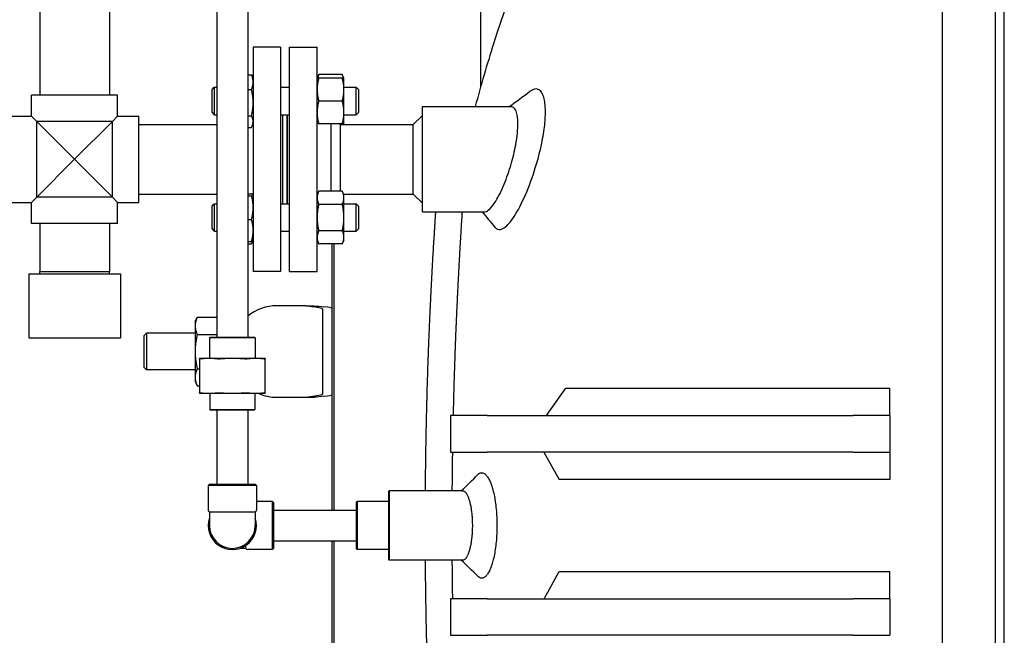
# Model space of a CAD drawing. Header units: inches. Extents: x 5 to 1128, y -85 to 748.
# Tile 340 of 656: x 429 to 456, y 579 to 596. Entities that reach past the tile are written whole.
import ezdxf

# ---------------------------------------------------------------- set-up
doc = ezdxf.new("R2010")
doc.units = ezdxf.units.IN
doc.header["$LTSCALE"] = 32
doc.header["$MEASUREMENT"] = 0
doc.layers.add('Dimension (ANSI)', color=7, linetype='Continuous', lineweight=25)
doc.layers.add('Visible (ANSI)', color=7, linetype='Continuous', lineweight=30)
doc.styles.add('Note Text (ANSI)', font='tahoma.ttf')
doc.dimstyles.new('SB Fraction-16 (ANSI)', dxfattribs={"dimscale": 32, "dimtxt": 0.125, "dimasz": 0.098425, "dimexe": 0.125, "dimexo": 0.0625, "dimgap": 0.031496, "dimtad": 0, "dimtih": 1, "dimtoh": 1, "dimdec": 4, "dimrnd": 1e-08, "dimzin": 0, "dimdsep": 46, "dimlunit": 5, "dimtxsty": 'Note Text (ANSI)', "dimcen": 0.09, "dimdle": 0.393701, "dimclrd": 256, "dimclre": 256, "dimclrt": 256, "dimadec": 0, "dimazin": 3, "dimtfac": 0.96, "dimtofl": 0, "dimtmove": 0, "dimatfit": 3, "dimfxl": 1, "dimfrac": 2, "dimtolj": 1, "dimtzin": 12, "dimlwd": -1, "dimlwe": -1, "dimarcsym": 0})

# ---------------------------------------------------------------- blocks, each defined once
blk = doc.blocks.new('*D19')
at = {"layer": 'Defpoints', "color": 0, "transparency": 16777216}
for p in [(455.781, 700.44), (292.001, 552.44), (455.781, 552.44)]:
    blk.add_point(p, dxfattribs=at)
at = {"layer": 'Dimension (ANSI)', "transparency": 16777216}
for p, q in [((453.781, 700.44), (288.001, 700.44)), ((292.001, 697.29), (292.001, 636.039)), ((292.001, 555.589), (292.001, 629.841)), ((453.781, 552.44), (288.001, 552.44))]:
    blk.add_line(p, q, dxfattribs=at)
for points in [[(291.476, 697.29), (292.526, 697.29), (292.001, 700.44)], [(291.476, 555.589), (292.526, 555.589), (292.001, 552.44)]]:
    blk.add_solid(points, dxfattribs=at)
at = {"layer": 'Dimension (ANSI)', "transparency": 16777216, "insert": (287.899, 635.031), "char_height": 4, "attachment_point": 1, "style": 'Note Text (ANSI)'}
blk.add_mtext('\\A1;148', dxfattribs=at)

msp = doc.modelspace()

# ---------------------------------------------------------------- linework, layer by layer
at = {"layer": 'Visible (ANSI)'}
for p, q in [((455.78063, 552.43978), (455.78063, 700.43978)), ((455.53261, 606.68978), (455.53261, 556.68978)), ((455.53261, 606.68978), (455.53261, 556.68978)), ((454.09548, 556.93978), (454.09548, 606.43978)), ((454.09548, 581.68978), (454.09548, 606.43978)), ((434.27666, 601.75428), (434.27666, 586.83478)), ((435.11666, 601.75428), (435.11666, 586.83478)), ((441.48542, 593.697), (441.48542, 598.03957)), ((429.43866, 596.56478), (429.43866, 593.43978)), ((431.33866, 596.56478), (431.33866, 593.43978)), ((435.26616, 594.74978), (435.26616, 588.62978)), ((436.01616, 594.74978), (435.26616, 594.74978)), ((436.01616, 594.74978), (436.01616, 588.62978)), ((436.26116, 588.62978), (436.26116, 594.74978)), ((436.26116, 594.74978), (437.01116, 594.74978)), ((437.01116, 588.62978), (437.01116, 594.74978)), ((435.11666, 594.00044), (435.22107, 594.00044)), ((435.26616, 593.90577), (435.23413, 593.97446)), ((437.01116, 593.90577), (437.05624, 594.00246)), ((437.70007, 594.00246), (437.05624, 594.00246)), ((437.70007, 593.90577), (437.05624, 593.90577)), ((437.74516, 593.90577), (437.70007, 594.00246)), ((437.74516, 593.59327), (437.74516, 593.90577)), ((434.14116, 593.59327), (434.20366, 593.65577)), ((434.14116, 592.96827), (434.14116, 593.59327)), ((434.20366, 593.65577), (434.20366, 592.90577)), ((434.20366, 593.65577), (434.27666, 593.65577)), ((435.11666, 593.59389), (435.22107, 593.59389)), ((436.01616, 593.65577), (436.26116, 593.65577)), ((437.74516, 593.65577), (438.07866, 593.65577)), ((437.74516, 592.96827), (437.74516, 593.59327)), ((438.07866, 592.90577), (438.07866, 593.65577)), ((438.14116, 593.59327), (438.07866, 593.65577)), ((438.14116, 593.59327), (438.14116, 592.96827)), ((431.56416, 593.43978), (429.21316, 593.43978)), ((429.21316, 592.86528), (429.21316, 593.43978)), ((431.56416, 592.86528), (431.56416, 593.43978)), ((437.70007, 593.28077), (437.05624, 593.28077)), ((434.14116, 592.96827), (434.20366, 592.90577)), ((437.74516, 592.65577), (437.74516, 592.96827)), ((438.14116, 592.96827), (438.07866, 592.90577)), ((439.88866, 590.25228), (439.88866, 593.12728)), ((439.88866, 593.12728), (442.30895, 593.12728)), ((428.63866, 592.86528), (429.21316, 592.86528)), ((429.21316, 592.86528), (429.35666, 592.72178)), ((431.42066, 592.72178), (429.35666, 592.72178)), ((429.35666, 592.72178), (430.38866, 591.68978)), ((429.35666, 590.65778), (429.35666, 592.72178)), ((430.38866, 591.68978), (431.42066, 592.72178)), ((431.42066, 592.72178), (431.56416, 592.86528)), ((431.42066, 590.65778), (431.42066, 592.72178)), ((431.56416, 592.86528), (432.13866, 592.86528)), ((432.13866, 590.51428), (432.13866, 592.86528)), ((434.20366, 592.90577), (434.27666, 592.90577)), ((435.11666, 592.87422), (435.22107, 592.87422)), ((436.01616, 592.90577), (436.26116, 592.90577)), ((436.07616, 590.47379), (436.07616, 592.90577)), ((436.19616, 590.47379), (436.19616, 592.90577)), ((436.20116, 590.47379), (436.20116, 592.90577)), ((437.74516, 592.90577), (438.07866, 592.90577)), ((439.63866, 592.63978), (439.88866, 592.88978)), ((432.13866, 592.63978), (434.27666, 592.63978)), ((435.11666, 592.5611), (435.22107, 592.5611)), ((435.26616, 592.65577), (435.23413, 592.58708)), ((437.70007, 592.65577), (437.05624, 592.65577)), ((437.39116, 590.82048), (437.39116, 592.65577)), ((437.64116, 592.63978), (437.62517, 592.65577)), ((437.64116, 592.63978), (439.63866, 592.63978)), ((437.64116, 592.63978), (437.64116, 591.68978)), ((437.74516, 592.65577), (437.7377, 592.63978)), ((439.63866, 591.68978), (439.63866, 592.63978)), ((430.38866, 591.68978), (429.35666, 590.65778)), ((431.42066, 590.65778), (430.38866, 591.68978)), ((437.64116, 591.68978), (437.64116, 590.82048)), ((439.63866, 590.73978), (439.63866, 591.68978)), ((437.01116, 590.72379), (437.05624, 590.82048)), ((437.70007, 590.82048), (437.05624, 590.82048)), ((437.74516, 590.72379), (437.70007, 590.82048)), ((429.35666, 590.65778), (429.21316, 590.51428)), ((431.42066, 590.65778), (429.35666, 590.65778)), ((431.56416, 590.51428), (431.42066, 590.65778)), ((432.13866, 590.73978), (434.27666, 590.73978)), ((435.11666, 590.74901), (435.22107, 590.74901)), ((435.11666, 590.69507), (435.22107, 590.69507)), ((435.26616, 590.72379), (435.26534, 590.72554)), ((437.7377, 590.73978), (439.63866, 590.73978)), ((437.74516, 590.64006), (437.74516, 590.72379)), ((437.74516, 590.09879), (437.74516, 590.64006)), ((439.63866, 590.73978), (439.88866, 590.48978)), ((428.63866, 590.51428), (429.21316, 590.51428)), ((429.21316, 589.93978), (429.21316, 590.51428)), ((431.56416, 589.93978), (431.56416, 590.51428)), ((431.56416, 590.51428), (432.13866, 590.51428)), ((434.14116, 590.41129), (434.20366, 590.47379)), ((434.14116, 589.78629), (434.14116, 590.41129)), ((434.20366, 590.47379), (434.20366, 589.72379)), ((434.20366, 590.47379), (434.27666, 590.47379)), ((436.01616, 590.47379), (436.26116, 590.47379)), ((437.70007, 590.45963), (437.05624, 590.45963)), ((437.74516, 590.47379), (438.07866, 590.47379)), ((438.07866, 589.72379), (438.07866, 590.47379)), ((438.14116, 590.41129), (438.07866, 590.47379)), ((438.14116, 590.41129), (438.14116, 589.78629)), ((435.11666, 590.04485), (435.22107, 590.04485)), ((437.74516, 589.55752), (437.74516, 590.09879)), ((439.88866, 590.25228), (441.57893, 590.25228)), ((431.56416, 589.93978), (429.21316, 589.93978)), ((429.43866, 589.93978), (429.43866, 588.62728)), ((431.33866, 589.93978), (431.33866, 588.62728)), ((434.14116, 589.78629), (434.20366, 589.72379)), ((438.14116, 589.78629), (438.07866, 589.72379)), ((434.20366, 589.72379), (434.27666, 589.72379)), ((435.26616, 589.47379), (435.26534, 589.47204)), ((436.01616, 589.72379), (436.26116, 589.72379)), ((437.01116, 589.47379), (437.05624, 589.3771)), ((437.70007, 589.73795), (437.05624, 589.73795)), ((437.74516, 589.47379), (437.70007, 589.3771)), ((437.74516, 589.72379), (438.07866, 589.72379)), ((437.74516, 589.47379), (437.74516, 589.55752)), ((435.11666, 589.44857), (435.22107, 589.44857)), ((435.11666, 589.37912), (435.22107, 589.37912)), ((435.26534, 589.47204), (435.23413, 589.4051)), ((437.70007, 589.3771), (437.05624, 589.3771)), ((437.41371, 589.37707), (437.41371, 582.10978)), ((437.47621, 582.10978), (437.47621, 589.37707)), ((429.13866, 588.56478), (431.63866, 588.56478)), ((429.13866, 588.56478), (429.13866, 586.81478)), ((429.43866, 588.62728), (431.33866, 588.62728)), ((429.44029, 588.56478), (429.43866, 588.62728)), ((431.33702, 588.56478), (431.33866, 588.62728)), ((431.63866, 588.56478), (431.63866, 586.81478)), ((436.01616, 588.62978), (435.26616, 588.62978)), ((436.26116, 588.62978), (437.01116, 588.62978)), ((436.16371, 587.68978), (435.91371, 587.68978)), ((436.70065, 587.68978), (436.16371, 587.68978)), ((436.70065, 587.68978), (436.92697, 587.68978)), ((437.16371, 587.25277), (437.16371, 587.59273)), ((433.67971, 587.25228), (433.73832, 587.37797)), ((433.73832, 587.37797), (434.27666, 587.37797)), ((433.67971, 587.25228), (433.67971, 587.14343)), ((433.67971, 587.14343), (433.67971, 586.43978)), ((437.16371, 585.62679), (437.16371, 587.25277)), ((429.13866, 586.81478), (431.63866, 586.81478)), ((432.28871, 586.87728), (432.35121, 586.93978)), ((432.28871, 586.00228), (432.28871, 586.87728)), ((432.35121, 586.93978), (432.35121, 585.93978)), ((433.67971, 586.93978), (432.35121, 586.93978)), ((433.73832, 586.90888), (434.27666, 586.90888)), ((434.09249, 586.83478), (434.07166, 586.81395)), ((435.32166, 586.81395), (434.07166, 586.81395)), ((434.07166, 586.81395), (434.07166, 586.25128)), ((434.09249, 586.83478), (435.30082, 586.83478)), ((435.30082, 586.83478), (435.32166, 586.81395)), ((435.32166, 586.81395), (435.32166, 586.25128)), ((433.67971, 586.43978), (433.67971, 585.73613)), ((434.06026, 586.25128), (433.79666, 586.25128)), ((434.69666, 586.25128), (434.06026, 586.25128)), ((435.33305, 586.25128), (434.69666, 586.25128)), ((435.59666, 586.25128), (435.33305, 586.25128)), ((432.28871, 586.00228), (432.35121, 585.93978)), ((433.79666, 586.2364), (433.79666, 585.31366)), ((435.59666, 585.31366), (435.59666, 586.2364)), ((433.67971, 585.93978), (432.35121, 585.93978)), ((433.67971, 585.73613), (433.67971, 585.62728)), ((433.73832, 585.97068), (433.79666, 585.97068)), ((433.67971, 585.62728), (433.73832, 585.50159)), ((433.73832, 585.50159), (433.79666, 585.50159)), ((437.16371, 585.28683), (437.16371, 585.62679)), ((433.79666, 585.29878), (434.06026, 585.29878)), ((434.06026, 585.29878), (434.69666, 585.29878)), ((434.07791, 585.29878), (434.07791, 584.85561)), ((434.69666, 585.29878), (435.33305, 585.29878)), ((435.31541, 585.29878), (435.31541, 584.85561)), ((435.33305, 585.29878), (435.59666, 585.29878)), ((435.91371, 585.18978), (436.16371, 585.18978)), ((436.16371, 585.18978), (436.70065, 585.18978)), ((436.70065, 585.18978), (436.92697, 585.18978)), ((443.27997, 584.68978), (443.80671, 585.43689)), ((443.80671, 585.43689), (452.65563, 585.43689)), ((452.65563, 584.68978), (452.65563, 585.43689)), ((434.07791, 584.85561), (435.31541, 584.85561)), ((434.09874, 584.83478), (434.07791, 584.85561)), ((435.29457, 584.83478), (434.09874, 584.83478)), ((434.27666, 584.83478), (434.27666, 582.81478)), ((435.11666, 584.83478), (435.11666, 582.81478)), ((435.29457, 584.83478), (435.31541, 584.85561)), ((441.65563, 584.68978), (440.65563, 584.68978)), ((440.65563, 584.68978), (440.65563, 583.68978)), ((441.65563, 584.68978), (451.65563, 584.68978)), ((452.65563, 584.68978), (451.65563, 584.68978)), ((452.65563, 584.68978), (452.65563, 583.68978)), ((440.65563, 583.68978), (441.65563, 583.68978)), ((451.65563, 583.68978), (441.65563, 583.68978)), ((443.20581, 583.68978), (443.62207, 582.94267)), ((451.65563, 583.68978), (452.65563, 583.68978)), ((452.65563, 583.68978), (452.65563, 582.94267)), ((434.07166, 582.81478), (434.04041, 582.78353)), ((435.35291, 582.78353), (434.04041, 582.78353)), ((434.04041, 582.78353), (434.04041, 582.10928)), ((434.07166, 582.81478), (435.32166, 582.81478)), ((435.32166, 582.81478), (435.35291, 582.78353)), ((435.35291, 582.78353), (435.35291, 582.10928)), ((452.65563, 582.94267), (443.62207, 582.94267)), ((438.96625, 582.62415), (438.98187, 582.63978)), ((438.96625, 580.7554), (438.96625, 582.62415)), ((438.98187, 582.63978), (438.98187, 580.73978)), ((440.98367, 582.63978), (438.98187, 582.63978)), ((435.79041, 582.34603), (435.35291, 582.34603)), ((435.79041, 581.03353), (435.79041, 582.34603)), ((435.82166, 582.31478), (435.79041, 582.34603)), ((435.82166, 582.31478), (435.82166, 581.06478)), ((438.09166, 582.33165), (438.10728, 582.34728)), ((438.09166, 581.0479), (438.09166, 582.33165)), ((438.10728, 582.34728), (438.10728, 581.03228)), ((438.96625, 582.34728), (438.10728, 582.34728)), ((435.32166, 582.05515), (434.07166, 582.05515)), ((434.07166, 582.05515), (434.07166, 581.68978)), ((435.32166, 582.05515), (435.32166, 581.68978)), ((435.82166, 582.10978), (438.09166, 582.10978)), ((454.09548, 556.93978), (454.09548, 581.68978)), ((435.06203, 581.06478), (435.06203, 581.13955)), ((435.82166, 581.26978), (438.09166, 581.26978)), ((437.41371, 581.26979), (437.41371, 574.00246)), ((437.47621, 574.00246), (437.47621, 581.26979)), ((435.06203, 581.06478), (434.89676, 581.06478)), ((435.79041, 581.03353), (435.11616, 581.03353)), ((435.82166, 581.06478), (435.79041, 581.03353)), ((438.09166, 581.0479), (438.10728, 581.03228)), ((438.96625, 581.03228), (438.10728, 581.03228)), ((438.96625, 580.7554), (438.98187, 580.73978)), ((440.98367, 580.73978), (438.98187, 580.73978)), ((443.21631, 579.68978), (443.62667, 580.42853)), ((443.62667, 580.42853), (452.65563, 580.42853)), ((452.65563, 579.68978), (452.65563, 580.42853)), ((441.65563, 579.68978), (440.65563, 579.68978)), ((440.65563, 579.68978), (440.65563, 578.68978)), ((441.65563, 579.68978), (451.65563, 579.68978)), ((452.65563, 579.68978), (451.65563, 579.68978)), ((452.65563, 579.68978), (452.65563, 578.68978)), ((440.65563, 578.68978), (441.65563, 578.68978)), ((451.65563, 578.68978), (441.65563, 578.68978)), ((451.65563, 578.68978), (452.65563, 578.68978))]:
    msp.add_line(p, q, dxfattribs=at)
for centre, radius, start, end in [((435.91371, 586.43978), 1.25, 90, 129.616348), ((435.91371, 586.43978), 1.25, 245.895205, 270), ((434.10291, 582.10928), 0.0625, 180, 240), ((435.29041, 582.10928), 0.0625, 300, 0), ((434.69666, 581.68978), 0.65625, 162.24721, 17.75279), ((434.69666, 581.68978), 0.625, 180, 0), ((435.11616, 581.09603), 0.0625, 210, 270)]:
    msp.add_arc(centre, radius, start, end, dxfattribs=at)
for centre, major_axis, start_param, end_param in [((445.81371, 587.86968), (-9.65, 0), 0.40039701, 0.46748636), ((435.41371, 587.61858), (2, 0), 0, 0.46748636), ((445.81371, 585.00988), (9.65, 0), 2.67410629, 2.74119564), ((435.41371, 585.26098), (-2, 0), 2.67410629, 3.14159265)]:
    msp.add_ellipse(centre, major_axis=major_axis, ratio=0.04782887, start_param=start_param, end_param=end_param, dxfattribs=at)
for points, knots in [([(452.65563, 606.43978), (451.93669, 606.43978), (451.21814, 606.32408), (449.76062, 605.85436), (449.02458, 605.48323), (447.45631, 604.40221), (446.63918, 603.63507), (445.05191, 601.71988), (444.2921, 600.54352), (442.93348, 597.89524), (442.33482, 596.42322), (441.65082, 594.28206), (441.48417, 593.71067), (441.32946, 593.12728)], [0, 0, 0, 0, 0.15976447, 0.15976447, 0.33190344, 0.33190344, 0.54283806, 0.54283806, 0.77254656, 0.77254656, 1.00225505, 1.00225505, 1.08314503, 1.08314503, 1.08314503, 1.08314503]), ([(442.11821, 589.81491), (442.12243, 589.81776), (442.12668, 589.82074), (442.21141, 589.88241), (442.29982, 589.98588), (442.49436, 590.28429), (442.60015, 590.48669), (442.79887, 590.94321), (442.8911, 591.19178), (443.04096, 591.67524), (443.10073, 591.90392), (443.18286, 592.30211), (443.21008, 592.47112), (443.23521, 592.70524), (443.24096, 592.77808), (443.24665, 592.89777), (443.24775, 592.9461), (443.24736, 593.04037), (443.24577, 593.08606), (443.23846, 593.19237), (443.23121, 593.24993), (443.20968, 593.36033), (443.19464, 593.4111), (443.1433, 593.53005), (443.10001, 593.57862), (442.98972, 593.62321), (442.92086, 593.60964), (442.83646, 593.55515), (442.82663, 593.54827), (442.81672, 593.54082)], [1.63382662, 1.63382662, 1.63382662, 1.63382662, 1.73859934, 1.73859934, 3.71097151, 3.71097151, 5.9153076, 5.9153076, 8.00957838, 8.00957838, 9.79833069, 9.79833069, 11.18993025, 11.18993025, 11.85443497, 11.85443497, 12.33455403, 12.33455403, 12.83254285, 12.83254285, 13.55994996, 13.55994996, 14.38822325, 14.38822325, 15.88151243, 15.88151243, 17.6065612, 17.6065612, 17.83182515, 17.83182515, 17.83182515, 17.83182515]), ([(441.71661, 590.32242), (441.7722, 590.37339), (441.83187, 590.4508), (441.96922, 590.67456), (442.04686, 590.83164), (442.18984, 591.17994), (442.25482, 591.36629), (442.36166, 591.73518), (442.40437, 591.91359), (442.45649, 592.19902), (442.47206, 592.3079), (442.4876, 592.46775), (442.49139, 592.52278), (442.49494, 592.61718), (442.49534, 592.65738), (442.49367, 592.73809), (442.49131, 592.77797), (442.48138, 592.87448), (442.47155, 592.92616), (442.44253, 593.02058), (442.4221, 593.05951), (442.37196, 593.11364), (442.34208, 593.12728), (442.30895, 593.12728)], [1.47609955, 1.47609955, 1.47609955, 1.47609955, 2.80490364, 2.80490364, 4.45755015, 4.45755015, 6.00262592, 6.00262592, 7.39462393, 7.39462393, 8.30162282, 8.30162282, 8.80847079, 8.80847079, 9.21576289, 9.21576289, 9.66996922, 9.66996922, 10.40069422, 10.40069422, 11.26543512, 11.26543512, 12.1743643, 12.1743643, 12.1743643, 12.1743643]), ([(441.57893, 590.25228), (441.61441, 590.25228), (441.65408, 590.27034), (441.70336, 590.31059), (441.70995, 590.31632), (441.71661, 590.32242)], [24.05680152, 24.05680152, 24.05680152, 24.05680152, 25.09746695, 25.09746695, 25.25650991, 25.25650991, 25.25650991, 25.25650991]), ([(440.24486, 590.25228), (440.24466, 590.24924), (440.24445, 590.24621), (440.24425, 590.24316), (440.24163, 590.20418), (440.23899, 590.16457), (440.23633, 590.12437), (440.23308, 590.0752), (440.22978, 590.025), (440.22646, 589.97386), (440.22601, 589.96699), (440.22557, 589.96011), (440.22512, 589.95321), (440.22231, 589.90987), (440.21948, 589.86587), (440.21663, 589.82127), (440.21618, 589.81407), (440.21572, 589.80687), (440.21526, 589.79964), (440.21284, 589.7616), (440.21041, 589.72314), (440.20797, 589.68428), (440.20313, 589.6071), (440.19825, 589.52809), (440.19335, 589.44747), (440.19287, 589.43967), (440.1924, 589.43185), (440.19192, 589.42402), (440.18792, 589.35798), (440.1839, 589.29088), (440.17988, 589.22282), (440.17952, 589.21659), (440.17915, 589.21035), (440.17878, 589.2041), (440.17867, 589.20225), (440.17856, 589.20039), (440.17845, 589.19854), (440.17362, 589.11632), (440.16877, 589.03262), (440.16393, 588.94754), (440.16019, 588.88162), (440.15644, 588.81488), (440.15271, 588.74737), (440.15224, 588.73889), (440.15177, 588.73039), (440.15131, 588.72189), (440.15068, 588.71061), (440.15006, 588.6993), (440.14944, 588.68798), (440.14599, 588.62502), (440.14255, 588.56139), (440.13913, 588.49713), (440.13867, 588.48855), (440.13822, 588.47996), (440.13776, 588.47135), (440.13199, 588.36272), (440.12627, 588.2523), (440.12062, 588.14028), (440.11783, 588.08504), (440.11506, 588.02939), (440.1123, 587.97336), (440.11188, 587.96474), (440.11146, 587.95611), (440.11103, 587.94747), (440.10704, 587.86595), (440.1031, 587.78363), (440.09919, 587.7006), (440.09879, 587.692), (440.09839, 587.68339), (440.09798, 587.67477), (440.09628, 587.63849), (440.0946, 587.60207), (440.09292, 587.56553), (440.08641, 587.42393), (440.08005, 587.28013), (440.07386, 587.13453), (440.0735, 587.1262), (440.07315, 587.11786), (440.07279, 587.10952), (440.07079, 587.06226), (440.06881, 587.01481), (440.06685, 586.9672), (440.06513, 586.92557), (440.06343, 586.8838), (440.06175, 586.84188), (440.06142, 586.8338), (440.0611, 586.82572), (440.06077, 586.81763), (440.05458, 586.66306), (440.0486, 586.5066), (440.04286, 586.34861), (440.04167, 586.3159), (440.04049, 586.28312), (440.03932, 586.25027), (440.03906, 586.24275), (440.03879, 586.23523), (440.03852, 586.22771), (440.03839, 586.22399), (440.03826, 586.22028), (440.03813, 586.21656), (440.03503, 586.12892), (440.03201, 586.0408), (440.02907, 585.95224), (440.02883, 585.94506), (440.02859, 585.93788), (440.02835, 585.9307), (440.02815, 585.9245), (440.02794, 585.91829), (440.02774, 585.91209), (440.02556, 585.84598), (440.02343, 585.77964), (440.02134, 585.7131), (440.0175, 585.59054), (440.0138, 585.46712), (440.01027, 585.34304), (440.01009, 585.33664), (440.00991, 585.33025), (440.00973, 585.32386), (440.00728, 585.2375), (440.00491, 585.15083), (440.00263, 585.06392), (440.00235, 585.05343), (440.00208, 585.04295), (440.00181, 585.03246), (440.00165, 585.02653), (440.0015, 585.02059), (440.00134, 585.01466), (439.99611, 584.81242), (439.9913, 584.60829), (439.98696, 584.40307), (439.98695, 584.40243), (439.98694, 584.40179), (439.98692, 584.40115), (439.98682, 584.39621), (439.98671, 584.39127), (439.98661, 584.38633), (439.98448, 584.28487), (439.98246, 584.18309), (439.98057, 584.08104), (439.98048, 584.07665), (439.9804, 584.07225), (439.98032, 584.06786), (439.97826, 583.95646), (439.97634, 583.84474), (439.97455, 583.73274), (439.97297, 583.63325), (439.9715, 583.53355), (439.97015, 583.43366), (439.9701, 583.43041), (439.97006, 583.42716), (439.97002, 583.42391), (439.96859, 583.3185), (439.9673, 583.21288), (439.96613, 583.10711), (439.9661, 583.10444), (439.96607, 583.10177), (439.96604, 583.0991), (439.96589, 583.08455), (439.96573, 583.06999), (439.96557, 583.05543), (439.9641, 582.91714), (439.96286, 582.77855), (439.96183, 582.63978)], [0.793729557, 0.793729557, 0.793729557, 0.793729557, 0.793998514, 0.793998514, 0.793998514, 0.797444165, 0.797444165, 0.797444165, 0.801657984, 0.801657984, 0.801657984, 0.802223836, 0.802223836, 0.802223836, 0.805777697, 0.805777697, 0.805777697, 0.806350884, 0.806350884, 0.806350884, 0.809369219, 0.809369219, 0.809369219, 0.815365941, 0.815365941, 0.815365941, 0.81594612, 0.81594612, 0.81594612, 0.820838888, 0.820838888, 0.820838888, 0.821286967, 0.821286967, 0.821286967, 0.821419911, 0.821419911, 0.821419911, 0.8273107, 0.8273107, 0.8273107, 0.831874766, 0.831874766, 0.831874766, 0.832448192, 0.832448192, 0.832448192, 0.833208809, 0.833208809, 0.833208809, 0.83743787, 0.83743787, 0.83743787, 0.838002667, 0.838002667, 0.838002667, 0.845134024, 0.845134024, 0.845134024, 0.848650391, 0.848650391, 0.848650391, 0.849191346, 0.849191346, 0.849191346, 0.854296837, 0.854296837, 0.854296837, 0.854825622, 0.854825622, 0.854825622, 0.857052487, 0.857052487, 0.857052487, 0.865679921, 0.865679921, 0.865679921, 0.866173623, 0.866173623, 0.866173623, 0.868970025, 0.868970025, 0.868970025, 0.871414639, 0.871414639, 0.871414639, 0.871885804, 0.871885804, 0.871885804, 0.88088877, 0.88088877, 0.88088877, 0.882752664, 0.882752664, 0.882752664, 0.88317916, 0.88317916, 0.88317916, 0.883389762, 0.883389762, 0.883389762, 0.888354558, 0.888354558, 0.888354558, 0.888757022, 0.888757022, 0.888757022, 0.889104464, 0.889104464, 0.889104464, 0.892805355, 0.892805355, 0.892805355, 0.899621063, 0.899621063, 0.899621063, 0.899972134, 0.899972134, 0.899972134, 0.90471307, 0.90471307, 0.90471307, 0.905284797, 0.905284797, 0.905284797, 0.905608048, 0.905608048, 0.905608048, 0.916624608, 0.916624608, 0.916624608, 0.91665893, 0.91665893, 0.91665893, 0.91692393, 0.91692393, 0.91692393, 0.922368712, 0.922368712, 0.922368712, 0.922603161, 0.922603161, 0.922603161, 0.92854523, 0.92854523, 0.92854523, 0.933823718, 0.933823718, 0.933823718, 0.933995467, 0.933995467, 0.933995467, 0.939565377, 0.939565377, 0.939565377, 0.939705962, 0.939705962, 0.939705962, 0.940472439, 0.940472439, 0.940472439, 0.947751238, 0.947751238, 0.947751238, 0.947751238]), ([(440.97057, 590.25228), (440.9701, 590.24511), (440.96963, 590.23792), (440.96916, 590.23073), (440.96649, 590.18966), (440.9638, 590.14818), (440.96112, 590.10634), (440.95578, 590.02322), (440.95039, 589.93808), (440.94499, 589.85131), (440.94447, 589.84292), (440.94394, 589.83451), (440.94342, 589.82609), (440.93901, 589.75504), (440.93459, 589.68295), (440.93019, 589.61005), (440.92979, 589.60337), (440.92938, 589.59669), (440.92898, 589.59), (440.92886, 589.58802), (440.92874, 589.58603), (440.92862, 589.58405), (440.92332, 589.49602), (440.91801, 589.40635), (440.91271, 589.31526), (440.90861, 589.24469), (440.90451, 589.17328), (440.90044, 589.10121), (440.89993, 589.09215), (440.89942, 589.08309), (440.89891, 589.07401), (440.89823, 589.06197), (440.89755, 589.04991), (440.89687, 589.03783), (440.89311, 588.97069), (440.88936, 588.90282), (440.88563, 588.83432), (440.88513, 588.82517), (440.88463, 588.81601), (440.88413, 588.80684), (440.87785, 588.69105), (440.87162, 588.57348), (440.86549, 588.45458), (440.86247, 588.39595), (440.85946, 588.33687), (440.85648, 588.27739), (440.85602, 588.26824), (440.85556, 588.25908), (440.8551, 588.24991), (440.85077, 588.16338), (440.84649, 588.07603), (440.84227, 587.98804), (440.84183, 587.97893), (440.84139, 587.96981), (440.84096, 587.96068), (440.83912, 587.92224), (440.8373, 587.88369), (440.83548, 587.84503), (440.82846, 587.69526), (440.82158, 587.5431), (440.8149, 587.38934), (440.81452, 587.38054), (440.81414, 587.37173), (440.81376, 587.36292), (440.8116, 587.31303), (440.80947, 587.26297), (440.80736, 587.21278), (440.80551, 587.1689), (440.80368, 587.12486), (440.80187, 587.08068), (440.80152, 587.07216), (440.80117, 587.06364), (440.80082, 587.05511), (440.79416, 586.89217), (440.78773, 586.72726), (440.78157, 586.56116), (440.7803, 586.52678), (440.77903, 586.49231), (440.77778, 586.45778), (440.77749, 586.44987), (440.77721, 586.44197), (440.77692, 586.43406), (440.77678, 586.43015), (440.77664, 586.42624), (440.7765, 586.42234), (440.77318, 586.33022), (440.76994, 586.2376), (440.76679, 586.14457), (440.76653, 586.13703), (440.76628, 586.12949), (440.76602, 586.12194), (440.7658, 586.11543), (440.76558, 586.10891), (440.76536, 586.10239), (440.76303, 586.03296), (440.76075, 585.96331), (440.75852, 585.89349), (440.7544, 585.7649), (440.75045, 585.63543), (440.74668, 585.50538), (440.74648, 585.49868), (440.74629, 585.49198), (440.74609, 585.48528), (440.74348, 585.39477), (440.74095, 585.30397), (440.73852, 585.21297), (440.73822, 585.202), (440.73793, 585.19102), (440.73764, 585.18003), (440.73747, 585.17382), (440.73731, 585.16761), (440.73714, 585.1614), (440.73302, 585.00508), (440.72914, 584.84771), (440.72554, 584.68978)], [0.8058219, 0.8058219, 0.8058219, 0.8058219, 0.806350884, 0.806350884, 0.806350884, 0.809369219, 0.809369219, 0.809369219, 0.815365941, 0.815365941, 0.815365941, 0.81594612, 0.81594612, 0.81594612, 0.820838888, 0.820838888, 0.820838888, 0.821286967, 0.821286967, 0.821286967, 0.821419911, 0.821419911, 0.821419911, 0.8273107, 0.8273107, 0.8273107, 0.831874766, 0.831874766, 0.831874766, 0.832448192, 0.832448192, 0.832448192, 0.833208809, 0.833208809, 0.833208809, 0.83743787, 0.83743787, 0.83743787, 0.838002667, 0.838002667, 0.838002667, 0.845134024, 0.845134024, 0.845134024, 0.848650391, 0.848650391, 0.848650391, 0.849191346, 0.849191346, 0.849191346, 0.854296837, 0.854296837, 0.854296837, 0.854825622, 0.854825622, 0.854825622, 0.857052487, 0.857052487, 0.857052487, 0.865679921, 0.865679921, 0.865679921, 0.866173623, 0.866173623, 0.866173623, 0.868970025, 0.868970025, 0.868970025, 0.871414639, 0.871414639, 0.871414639, 0.871885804, 0.871885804, 0.871885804, 0.88088877, 0.88088877, 0.88088877, 0.882752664, 0.882752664, 0.882752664, 0.88317916, 0.88317916, 0.88317916, 0.883389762, 0.883389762, 0.883389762, 0.888354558, 0.888354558, 0.888354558, 0.888757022, 0.888757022, 0.888757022, 0.889104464, 0.889104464, 0.889104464, 0.892805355, 0.892805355, 0.892805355, 0.899621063, 0.899621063, 0.899621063, 0.899972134, 0.899972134, 0.899972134, 0.90471307, 0.90471307, 0.90471307, 0.905284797, 0.905284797, 0.905284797, 0.905608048, 0.905608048, 0.905608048, 0.913739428, 0.913739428, 0.913739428, 0.913739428]), ([(441.87939, 589.82762), (441.88408, 589.82187), (441.88889, 589.81654), (441.90546, 589.80008), (441.91777, 589.79087), (441.93072, 589.78399)], [31.090055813, 31.090055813, 31.090055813, 31.090055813, 31.272085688, 31.272085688, 31.700268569, 31.700268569, 31.700268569, 31.700268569]), ([(441.93072, 589.78399), (441.93445, 589.78201), (441.93824, 589.78022), (441.94208, 589.77862), (441.99288, 589.7575), (442.05237, 589.77043), (442.11821, 589.81491)], [31.70026857, 31.70026857, 31.70026857, 31.70026857, 31.82378653, 31.82378653, 31.82378653, 33.45761315, 33.45761315, 33.45761315, 33.45761315]), ([(437.16185, 587.60124), (437.15517, 587.6088), (437.13103, 587.61636), (437.00473, 587.64463), (436.82985, 587.66664), (436.70065, 587.68978)], [0.22095062, 0.22095062, 0.22095062, 0.22095062, 1.4278888, 1.4278888, 4.83429221, 4.83429221, 4.83429221, 4.83429221]), ([(433.83327, 586.2364), (433.82153, 586.2349), (433.81223, 586.23417), (433.80011, 586.23417), (433.79666, 586.2349), (433.79666, 586.2364)], [1.292675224, 1.292675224, 1.292675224, 1.292675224, 1.413350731, 1.413350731, 1.534026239, 1.534026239, 1.534026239, 1.534026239]), ([(434.37564, 586.2364), (434.35904, 586.2349), (434.34244, 586.23417), (434.31318, 586.23417), (434.29899, 586.2349), (434.28725, 586.2364)], [1.292675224, 1.292675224, 1.292675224, 1.292675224, 1.413350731, 1.413350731, 1.534026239, 1.534026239, 1.534026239, 1.534026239]), ([(435.10606, 586.2364), (435.09432, 586.2349), (435.08014, 586.23417), (435.05088, 586.23417), (435.03427, 586.2349), (435.01767, 586.2364)], [1.292675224, 1.292675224, 1.292675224, 1.292675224, 1.413350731, 1.413350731, 1.534026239, 1.534026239, 1.534026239, 1.534026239]), ([(435.59666, 586.2364), (435.59666, 586.2349), (435.5932, 586.23417), (435.58108, 586.23417), (435.57178, 586.2349), (435.56005, 586.2364)], [0.414702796, 0.414702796, 0.414702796, 0.414702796, 0.535378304, 0.535378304, 0.656053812, 0.656053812, 0.656053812, 0.656053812]), ([(433.79666, 585.31366), (433.79666, 585.31516), (433.80011, 585.31589), (433.81223, 585.31589), (433.82153, 585.31516), (433.83327, 585.31366)], [0.414702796, 0.414702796, 0.414702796, 0.414702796, 0.535378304, 0.535378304, 0.656053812, 0.656053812, 0.656053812, 0.656053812]), ([(434.28725, 585.31366), (434.29899, 585.31516), (434.31318, 585.31589), (434.34244, 585.31589), (434.35904, 585.31516), (434.37564, 585.31366)], [0.414702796, 0.414702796, 0.414702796, 0.414702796, 0.535378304, 0.535378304, 0.656053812, 0.656053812, 0.656053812, 0.656053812]), ([(435.01767, 585.31366), (435.03427, 585.31516), (435.05088, 585.31589), (435.08014, 585.31589), (435.09432, 585.31516), (435.10606, 585.31366)], [0.414702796, 0.414702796, 0.414702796, 0.414702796, 0.535378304, 0.535378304, 0.656053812, 0.656053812, 0.656053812, 0.656053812]), ([(435.56005, 585.31366), (435.57178, 585.31516), (435.58108, 585.31589), (435.5932, 585.31589), (435.59666, 585.31516), (435.59666, 585.31366)], [1.292675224, 1.292675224, 1.292675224, 1.292675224, 1.413350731, 1.413350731, 1.534026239, 1.534026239, 1.534026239, 1.534026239]), ([(436.70065, 585.18978), (436.7223, 585.19366), (436.74532, 585.19752), (436.84684, 585.21392), (436.93136, 585.22605), (437.08428, 585.25149), (437.15013, 585.26504), (437.16185, 585.27832)], [17.24883005, 17.24883005, 17.24883005, 17.24883005, 17.85490991, 17.85490991, 19.83059007, 19.83059007, 22.11128903, 22.11128903, 22.11128903, 22.11128903]), ([(440.70654, 583.68978), (440.70562, 583.62953), (440.70474, 583.56921), (440.70391, 583.50882), (440.70386, 583.50543), (440.70382, 583.50204), (440.70377, 583.49864), (440.70226, 583.38859), (440.70088, 583.27834), (440.69964, 583.16798), (440.69961, 583.16519), (440.69958, 583.16241), (440.69955, 583.15962), (440.69938, 583.14443), (440.69921, 583.12924), (440.69905, 583.11405), (440.69734, 582.95625), (440.69591, 582.79812), (440.69477, 582.63978)], [0.9307671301, 0.9307671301, 0.9307671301, 0.9307671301, 0.9338237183, 0.9338237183, 0.9338237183, 0.9339954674, 0.9339954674, 0.9339954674, 0.9395653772, 0.9395653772, 0.9395653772, 0.9397059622, 0.9397059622, 0.9397059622, 0.9404724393, 0.9404724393, 0.9404724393, 0.948433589, 0.948433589, 0.948433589, 0.948433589]), ([(441.39975, 583.07769), (441.40663, 583.08448), (441.41356, 583.09063), (441.42054, 583.09611), (441.43935, 583.11088), (441.45868, 583.12092), (441.47801, 583.12595), (441.49716, 583.13093), (441.51679, 583.1311), (441.53622, 583.12631), (441.54756, 583.12352), (441.55898, 583.11902), (441.57037, 583.11281), (441.5784, 583.10844), (441.58641, 583.10321), (441.59436, 583.09717), (441.60599, 583.08834), (441.61767, 583.0776), (441.62923, 583.06506), (441.63662, 583.05705), (441.64395, 583.04829), (441.6512, 583.03886), (441.66967, 583.01481), (441.6881, 582.9855), (441.70574, 582.95184), (441.72336, 582.91825), (441.74069, 582.87936), (441.75698, 582.83663), (441.7592, 582.83083), (441.7614, 582.82494), (441.76359, 582.81895), (441.77746, 582.78105), (441.79092, 582.73933), (441.80346, 582.69509), (441.81797, 582.6439), (441.83174, 582.58765), (441.84408, 582.52868), (441.8564, 582.46979), (441.86773, 582.40613), (441.87747, 582.34046), (441.8872, 582.27485), (441.89562, 582.20555), (441.9024, 582.1345), (441.90918, 582.06336), (441.91438, 581.98986), (441.91785, 581.9155), (441.9213, 581.84143), (441.92308, 581.7655), (441.92308, 581.69), (441.92308, 581.68993), (441.92308, 581.68985), (441.92308, 581.68978)], [0.691853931, 0.691853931, 0.691853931, 0.691853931, 0.700640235, 0.700640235, 0.700640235, 0.72433089, 0.72433089, 0.72433089, 0.747799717, 0.747799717, 0.747799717, 0.761494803, 0.761494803, 0.761494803, 0.771147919, 0.771147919, 0.771147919, 0.785277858, 0.785277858, 0.785277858, 0.794309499, 0.794309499, 0.794309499, 0.817346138, 0.817346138, 0.817346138, 0.840336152, 0.840336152, 0.840336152, 0.84345535, 0.84345535, 0.84345535, 0.863195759, 0.863195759, 0.863195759, 0.886039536, 0.886039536, 0.886039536, 0.908857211, 0.908857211, 0.908857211, 0.93165157, 0.93165157, 0.93165157, 0.954475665, 0.954475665, 0.954475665, 0.977215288, 0.977215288, 0.977215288, 0.977237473, 0.977237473, 0.977237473, 0.977237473]), ([(440.98367, 582.63977), (440.98969, 582.63977), (440.99568, 582.63904), (441.00162, 582.63759), (441.0146, 582.63443), (441.02772, 582.6277), (441.04032, 582.61785), (441.04768, 582.6121), (441.05503, 582.60518), (441.06228, 582.59717), (441.06738, 582.59152), (441.07242, 582.58535), (441.07736, 582.57873), (441.08459, 582.56902), (441.09177, 582.5581), (441.09876, 582.54616), (441.10323, 582.53853), (441.10762, 582.5305), (441.1119, 582.52214), (441.12282, 582.50082), (441.13353, 582.47629), (441.14342, 582.45005), (441.1533, 582.42386), (441.16283, 582.39471), (441.17149, 582.36438), (441.17267, 582.36027), (441.17384, 582.35611), (441.175, 582.35189), (441.18233, 582.32525), (441.18931, 582.29673), (441.19561, 582.26779), (441.20289, 582.23431), (441.20968, 582.19837), (441.21559, 582.16213), (441.22148, 582.12594), (441.22678, 582.08775), (441.23122, 582.04965), (441.23566, 582.01159), (441.23945, 581.97192), (441.24242, 581.93237), (441.2454, 581.89278), (441.24766, 581.85241), (441.24916, 581.81184), (441.25065, 581.77142), (441.25141, 581.73053), (441.25141, 581.68978)], [0.713598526, 0.713598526, 0.713598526, 0.713598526, 0.72433089, 0.72433089, 0.72433089, 0.747799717, 0.747799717, 0.747799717, 0.761494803, 0.761494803, 0.761494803, 0.771147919, 0.771147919, 0.771147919, 0.785277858, 0.785277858, 0.785277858, 0.794309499, 0.794309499, 0.794309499, 0.817346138, 0.817346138, 0.817346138, 0.840336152, 0.840336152, 0.840336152, 0.84345535, 0.84345535, 0.84345535, 0.863195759, 0.863195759, 0.863195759, 0.886039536, 0.886039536, 0.886039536, 0.908857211, 0.908857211, 0.908857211, 0.93165157, 0.93165157, 0.93165157, 0.954475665, 0.954475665, 0.954475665, 0.977215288, 0.977215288, 0.977215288, 0.977215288]), ([(441.24916, 581.56773), (441.24766, 581.52722), (441.2454, 581.48673), (441.24242, 581.4472), (441.23945, 581.40769), (441.23567, 581.36804), (441.23122, 581.32985), (441.22676, 581.29161), (441.22145, 581.25339), (441.21556, 581.21728), (441.20967, 581.18115), (441.20287, 581.14514), (441.19557, 581.11159), (441.18927, 581.08267), (441.18233, 581.05431), (441.175, 581.02768), (441.17381, 581.02334), (441.1726, 581.01905), (441.17139, 581.01481), (441.16272, 580.98448), (441.15319, 580.95539), (441.14335, 580.92932), (441.13346, 580.9031), (441.12271, 580.8785), (441.11175, 580.85712), (441.10751, 580.84886), (441.10318, 580.84093), (441.09876, 580.8334), (441.09172, 580.82137), (441.08448, 580.81037), (441.07719, 580.80061), (441.07231, 580.79407), (441.06733, 580.78797), (441.06228, 580.78239), (441.05499, 580.77434), (441.04758, 580.76737), (441.04017, 580.76159), (441.02755, 580.75176), (441.01443, 580.74505), (441.00142, 580.74192), (440.99555, 580.7405), (440.98961, 580.73979), (440.98367, 580.73979)], [0, 0, 0, 0, 0.022823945, 0.022823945, 0.022823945, 0.045632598, 0.045632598, 0.045632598, 0.068467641, 0.068467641, 0.068467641, 0.091321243, 0.091321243, 0.091321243, 0.111024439, 0.111024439, 0.111024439, 0.114232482, 0.114232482, 0.114232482, 0.137186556, 0.137186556, 0.137186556, 0.160274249, 0.160274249, 0.160274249, 0.169196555, 0.169196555, 0.169196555, 0.183436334, 0.183436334, 0.183436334, 0.192985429, 0.192985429, 0.192985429, 0.206769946, 0.206769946, 0.206769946, 0.230268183, 0.230268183, 0.230268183, 0.240871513, 0.240871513, 0.240871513, 0.240871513]), ([(441.91785, 581.46408), (441.91438, 581.38969), (441.90916, 581.316), (441.9024, 581.24508), (441.89564, 581.1742), (441.88721, 581.10476), (441.87746, 581.039), (441.86769, 580.97316), (441.85636, 580.90955), (441.84403, 580.85065), (441.83169, 580.7917), (441.81793, 580.73548), (441.80338, 580.6842), (441.79084, 580.64), (441.77744, 580.59845), (441.76359, 580.56061), (441.76133, 580.55445), (441.75907, 580.54838), (441.75679, 580.54242), (441.7405, 580.49973), (441.72315, 580.46089), (441.70562, 580.42748), (441.68798, 580.39387), (441.6695, 580.36448), (441.65094, 580.34036), (441.64377, 580.33104), (441.63651, 580.3224), (441.62922, 580.31448), (441.61757, 580.30184), (441.60581, 580.29106), (441.5941, 580.28219), (441.58624, 580.27624), (441.57831, 580.27108), (441.57037, 580.26675), (441.55889, 580.26049), (441.54738, 580.25598), (441.53599, 580.25319), (441.51657, 580.24845), (441.49694, 580.24864), (441.47771, 580.25369), (441.45836, 580.25878), (441.43906, 580.26888), (441.42033, 580.28362), (441.41343, 580.28904), (441.40657, 580.29514), (441.39975, 580.30187)], [0, 0, 0, 0, 0.022823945, 0.022823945, 0.022823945, 0.045632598, 0.045632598, 0.045632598, 0.068467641, 0.068467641, 0.068467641, 0.091321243, 0.091321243, 0.091321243, 0.111024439, 0.111024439, 0.111024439, 0.114232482, 0.114232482, 0.114232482, 0.137186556, 0.137186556, 0.137186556, 0.160274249, 0.160274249, 0.160274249, 0.169196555, 0.169196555, 0.169196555, 0.183436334, 0.183436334, 0.183436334, 0.192985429, 0.192985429, 0.192985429, 0.206769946, 0.206769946, 0.206769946, 0.230268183, 0.230268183, 0.230268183, 0.253925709, 0.253925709, 0.253925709, 0.262633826, 0.262633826, 0.262633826, 0.262633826]), ([(439.96183, 580.73978), (439.96254, 580.64351), (439.96336, 580.54732), (439.96429, 580.45126), (439.96431, 580.44903), (439.96433, 580.44681), (439.96435, 580.44458), (439.96539, 580.33688), (439.96657, 580.22934), (439.96788, 580.12201), (439.96792, 580.11909), (439.96795, 580.11617), (439.96799, 580.11326), (439.96989, 579.95774), (439.97208, 579.80267), (439.97453, 579.64819)], [0.980861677, 0.980861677, 0.980861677, 0.980861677, 0.9858988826, 0.9858988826, 0.9858988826, 0.9860155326, 0.9860155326, 0.9860155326, 0.9916630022, 0.9916630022, 0.9916630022, 0.9918165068, 0.9918165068, 0.9918165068, 1, 1, 1, 1]), ([(440.69477, 580.73975), (440.69559, 580.62565), (440.69656, 580.51164), (440.69768, 580.39774), (440.6977, 580.39542), (440.69773, 580.3931), (440.69775, 580.39078), (440.69886, 580.27853), (440.70011, 580.1664), (440.7015, 580.05445), (440.70154, 580.05141), (440.70157, 580.04837), (440.70161, 580.04532), (440.7031, 579.92659), (440.70474, 579.80806), (440.70654, 579.68978)], [0.9801689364, 0.9801689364, 0.9801689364, 0.9801689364, 0.9858988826, 0.9858988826, 0.9858988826, 0.9860155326, 0.9860155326, 0.9860155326, 0.9916630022, 0.9916630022, 0.9916630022, 0.9918165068, 0.9918165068, 0.9918165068, 0.9978065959, 0.9978065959, 0.9978065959, 0.9978065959]), ([(439.97453, 579.64819), (439.97548, 579.58831), (439.97648, 579.52851), (439.97751, 579.46879), (439.97758, 579.46467), (439.97765, 579.46055), (439.97772, 579.45643), (439.97953, 579.35251), (439.98146, 579.24886), (439.9835, 579.1455), (439.9836, 579.14086), (439.98369, 579.13622), (439.98378, 579.13159), (439.98808, 578.91583), (439.99289, 578.70141), (439.9982, 578.48874), (439.99834, 578.48312), (439.99848, 578.4775), (439.99862, 578.47188), (440.00127, 578.36625), (440.00403, 578.26107), (440.00692, 578.15637), (440.00708, 578.15024), (440.00725, 578.14412), (440.00742, 578.13799), (440.01181, 577.97932), (440.01647, 577.82178), (440.02137, 577.66554), (440.02306, 577.61173), (440.02478, 577.55806), (440.02652, 577.50453), (440.02676, 577.49735), (440.02699, 577.49018), (440.02723, 577.48302), (440.0274, 577.47778), (440.02757, 577.47254), (440.02774, 577.46731), (440.03085, 577.37302), (440.03404, 577.27918), (440.03732, 577.18584), (440.03759, 577.17829), (440.03785, 577.17074), (440.03812, 577.1632), (440.04526, 576.96115), (440.05279, 576.7615), (440.06066, 576.56486), (440.06098, 576.55684), (440.0613, 576.54883), (440.06162, 576.54082), (440.06537, 576.44762), (440.06919, 576.3551), (440.07308, 576.26334), (440.07343, 576.25514), (440.07377, 576.24694), (440.07412, 576.23875), (440.08024, 576.09511), (440.08652, 575.95333), (440.09293, 575.81367), (440.09499, 575.76895), (440.09706, 575.72442), (440.09914, 575.68009), (440.09955, 575.6714), (440.09996, 575.66272), (440.10037, 575.65405), (440.10441, 575.56827), (440.10851, 575.48327), (440.11265, 575.39911), (440.11308, 575.39038), (440.11351, 575.38165), (440.11394, 575.37293), (440.12291, 575.19141), (440.13208, 575.01383), (440.14135, 574.84083), (440.1418, 574.8324), (440.14226, 574.82398), (440.14271, 574.81558), (440.14726, 574.73111), (440.15183, 574.64775), (440.15641, 574.56556), (440.15687, 574.55729), (440.15733, 574.54903), (440.1578, 574.54079), (440.15984, 574.50429), (440.16189, 574.46803), (440.16393, 574.43202), (440.16887, 574.34527), (440.1738, 574.25998), (440.17873, 574.17627), (440.18132, 574.1323), (440.18391, 574.08874), (440.18649, 574.0456), (440.18697, 574.03762), (440.18745, 574.02965), (440.18793, 574.0217), (440.19241, 573.94708), (440.19689, 573.87374), (440.20134, 573.80176), (440.20181, 573.79423), (440.20227, 573.78671), (440.20274, 573.77921), (440.21203, 573.62937), (440.22122, 573.48553), (440.23019, 573.34847), (440.23061, 573.34207), (440.23103, 573.3357), (440.23145, 573.32933), (440.23569, 573.26461), (440.23989, 573.20142), (440.24402, 573.13984), (440.2443, 573.13564), (440.24458, 573.13146), (440.24486, 573.12728)], [0, 0, 0, 0, 0.003172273, 0.003172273, 0.003172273, 0.003391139, 0.003391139, 0.003391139, 0.008912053, 0.008912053, 0.008912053, 0.009159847, 0.009159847, 0.009159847, 0.020688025, 0.020688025, 0.020688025, 0.020992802, 0.020992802, 0.020992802, 0.026720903, 0.026720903, 0.026720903, 0.02705607, 0.02705607, 0.02705607, 0.035741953, 0.035741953, 0.035741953, 0.038733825, 0.038733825, 0.038733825, 0.039134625, 0.039134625, 0.039134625, 0.039427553, 0.039427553, 0.039427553, 0.044703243, 0.044703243, 0.044703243, 0.045129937, 0.045129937, 0.045129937, 0.056559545, 0.056559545, 0.056559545, 0.057025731, 0.057025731, 0.057025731, 0.062450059, 0.062450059, 0.062450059, 0.062934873, 0.062934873, 0.062934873, 0.071438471, 0.071438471, 0.071438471, 0.074161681, 0.074161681, 0.074161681, 0.074695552, 0.074695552, 0.074695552, 0.079974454, 0.079974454, 0.079974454, 0.080522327, 0.080522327, 0.080522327, 0.091931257, 0.091931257, 0.091931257, 0.092487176, 0.092487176, 0.092487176, 0.098072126, 0.098072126, 0.098072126, 0.098634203, 0.098634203, 0.098634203, 0.101122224, 0.101122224, 0.101122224, 0.107117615, 0.107117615, 0.107117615, 0.110266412, 0.110266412, 0.110266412, 0.110848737, 0.110848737, 0.110848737, 0.11631456, 0.11631456, 0.11631456, 0.116886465, 0.116886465, 0.116886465, 0.128309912, 0.128309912, 0.128309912, 0.128842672, 0.128842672, 0.128842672, 0.134262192, 0.134262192, 0.134262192, 0.134631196, 0.134631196, 0.134631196, 0.134631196])]:
    msp.add_open_spline(points, degree=3, knots=knots, dxfattribs=at)
for points, weights in [([(435.22107, 594.00044), (435.22819, 593.98719), (435.23413, 593.97446)], [1, 1.00580630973, 1.00983612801]), ([(435.26616, 593.79716), (435.26616, 593.8915), (435.22107, 594.00044)], [1, 1.0379548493, 1]), ([(435.22107, 593.59389), (435.26616, 593.70282), (435.26616, 593.79716)], [1, 1.0379548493, 1]), ([(437.01116, 593.90577), (437.01116, 593.90577), (437.05624, 593.90577)], [1, 1.0379548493, 1]), ([(437.05624, 593.90577), (437.01116, 593.7383), (437.01116, 593.59327)], [1, 1.0379548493, 1]), ([(437.05624, 594.00246), (437.03247, 593.95148), (437.02144, 593.90577)], [1, 1.01965956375, 1.01895290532]), ([(437.73488, 593.90577), (437.72384, 593.95148), (437.70007, 594.00246)], [1.01895290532, 1.01965956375, 1]), ([(437.74516, 593.59327), (437.74516, 593.7383), (437.70007, 593.90577)], [1, 1.0379548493, 1]), ([(437.70007, 593.90577), (437.74516, 593.90577), (437.74516, 593.90577)], [1, 1.0379548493, 1]), ([(435.26616, 593.23405), (435.26616, 593.40105), (435.22107, 593.59389)], [1, 1.0379548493, 1]), ([(437.01116, 593.59327), (437.01116, 593.44824), (437.05624, 593.28077)], [1, 1.0379548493, 1]), ([(437.70007, 593.28077), (437.74516, 593.44824), (437.74516, 593.59327)], [1, 1.0379548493, 1]), ([(437.05624, 593.28077), (437.01116, 593.1133), (437.01116, 592.96827)], [1, 1.0379548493, 1]), ([(437.74516, 592.96827), (437.74516, 593.1133), (437.70007, 593.28077)], [1, 1.0379548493, 1]), ([(435.22107, 592.87422), (435.26616, 593.06705), (435.26616, 593.23405)], [1, 1.0379548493, 1]), ([(437.01116, 592.96827), (437.01116, 592.82324), (437.05624, 592.65577)], [1, 1.0379548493, 1]), ([(437.70007, 592.65577), (437.74516, 592.82324), (437.74516, 592.96827)], [1, 1.0379548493, 1]), ([(435.26616, 592.71766), (435.26616, 592.79032), (435.22107, 592.87422)], [1, 1.0379548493, 1]), ([(435.22107, 592.5611), (435.26616, 592.645), (435.26616, 592.71766)], [1, 1.0379548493, 1]), ([(437.05624, 592.65577), (437.01116, 592.65577), (437.01116, 592.65577)], [1, 1.0379548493, 1]), ([(437.74516, 592.65577), (437.74516, 592.65577), (437.70007, 592.65577)], [1, 1.0379548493, 1]), ([(437.73068, 592.63978), (437.73296, 592.64783), (437.73488, 592.65577)], [1.01858442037, 1.01907558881, 1.01895290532]), ([(437.05624, 590.82048), (437.01116, 590.72379), (437.01116, 590.64006)], [1, 1.0379548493, 1]), ([(437.74516, 590.64006), (437.74516, 590.72379), (437.70007, 590.82048)], [1, 1.0379548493, 1]), ([(435.26616, 590.72204), (435.26616, 590.73456), (435.22107, 590.74901)], [1, 1.0379548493, 1]), ([(435.22107, 590.69507), (435.26616, 590.70952), (435.26616, 590.72204)], [1, 1.0379548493, 1]), ([(435.26616, 590.36996), (435.26616, 590.52084), (435.22107, 590.69507)], [1, 1.0379548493, 1]), ([(437.01116, 590.64006), (437.01116, 590.55632), (437.05624, 590.45963)], [1, 1.0379548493, 1]), ([(437.70007, 590.45963), (437.74516, 590.55632), (437.74516, 590.64006)], [1, 1.0379548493, 1]), ([(435.22107, 590.04485), (435.26616, 590.21907), (435.26616, 590.36996)], [1, 1.0379548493, 1]), ([(437.05624, 590.45963), (437.01116, 590.26626), (437.01116, 590.09879)], [1, 1.0379548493, 1]), ([(437.74516, 590.09879), (437.74516, 590.26626), (437.70007, 590.45963)], [1, 1.0379548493, 1]), ([(435.26616, 589.74671), (435.26616, 589.88507), (435.22107, 590.04485)], [1, 1.0379548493, 1]), ([(437.01116, 590.09879), (437.01116, 589.93132), (437.05624, 589.73795)], [1, 1.0379548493, 1]), ([(437.70007, 589.73795), (437.74516, 589.93132), (437.74516, 590.09879)], [1, 1.0379548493, 1]), ([(435.22107, 589.44857), (435.26616, 589.60834), (435.26616, 589.74671)], [1, 1.0379548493, 1]), ([(437.05624, 589.73795), (437.01116, 589.64126), (437.01116, 589.55752)], [1, 1.0379548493, 1]), ([(437.01116, 589.55752), (437.01116, 589.47379), (437.05624, 589.3771)], [1, 1.0379548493, 1]), ([(437.74516, 589.55752), (437.74516, 589.64126), (437.70007, 589.73795)], [1, 1.0379548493, 1]), ([(437.70007, 589.3771), (437.74516, 589.47379), (437.74516, 589.55752)], [1, 1.0379548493, 1]), ([(435.26534, 589.47204), (435.26025, 589.46113), (435.22107, 589.44857)], [1.00887854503, 1.03282122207, 1]), ([(435.22107, 589.37912), (435.24484, 589.42336), (435.25588, 589.46302)], [1, 1.01965956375, 1.01895290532]), ([(433.73832, 587.37797), (433.67971, 587.25228), (433.67971, 587.14343)], [1, 1.0379548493, 1]), ([(433.67971, 587.14343), (433.67971, 587.03457), (433.73832, 586.90888)], [1, 1.0379548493, 1]), ([(433.73832, 586.90888), (433.67971, 586.65749), (433.67971, 586.43978)], [1, 1.0379548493, 1]), ([(433.67971, 586.43978), (433.67971, 586.22207), (433.73832, 585.97068)], [1, 1.0379548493, 1]), ([(433.79666, 586.2364), (433.79666, 586.25128), (433.79666, 586.25128)], [1.06851824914, 1.04951712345, 1]), ([(434.06026, 586.25128), (433.95016, 586.25128), (433.83327, 586.2364)], [1, 1.04951712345, 1.06851824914]), ([(434.28725, 586.2364), (434.17036, 586.25128), (434.06026, 586.25128)], [1.06851824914, 1.04951712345, 1]), ([(434.69666, 586.25128), (434.54095, 586.25128), (434.37564, 586.2364)], [1, 1.04951712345, 1.06851824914]), ([(435.01767, 586.2364), (434.85236, 586.25128), (434.69666, 586.25128)], [1.06851824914, 1.04951712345, 1]), ([(435.33305, 586.25128), (435.22295, 586.25128), (435.10606, 586.2364)], [1, 1.04951712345, 1.06851824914]), ([(435.56005, 586.2364), (435.44315, 586.25128), (435.33305, 586.25128)], [1.06851824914, 1.04951712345, 1]), ([(435.59666, 586.25128), (435.59666, 586.25128), (435.59666, 586.2364)], [1, 1.04951712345, 1.06851824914]), ([(433.73832, 585.97068), (433.67971, 585.84499), (433.67971, 585.73613)], [1, 1.0379548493, 1]), ([(433.67971, 585.73613), (433.67971, 585.62728), (433.73832, 585.50159)], [1, 1.0379548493, 1]), ([(433.79666, 585.29878), (433.79666, 585.29878), (433.79666, 585.31366)], [1, 1.04951712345, 1.06851824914]), ([(433.83327, 585.31366), (433.95016, 585.29878), (434.06026, 585.29878)], [1.06851824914, 1.04951712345, 1]), ([(434.06026, 585.29878), (434.17036, 585.29878), (434.28725, 585.31366)], [1, 1.04951712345, 1.06851824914]), ([(434.37564, 585.31366), (434.54095, 585.29878), (434.69666, 585.29878)], [1.06851824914, 1.04951712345, 1]), ([(434.69666, 585.29878), (434.85236, 585.29878), (435.01767, 585.31366)], [1, 1.04951712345, 1.06851824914]), ([(435.10606, 585.31366), (435.22295, 585.29878), (435.33305, 585.29878)], [1.06851824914, 1.04951712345, 1]), ([(435.33305, 585.29878), (435.44315, 585.29878), (435.56005, 585.31366)], [1, 1.04951712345, 1.06851824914]), ([(435.59666, 585.31366), (435.59666, 585.29878), (435.59666, 585.29878)], [1.06851824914, 1.04951712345, 1])]:
    msp.add_rational_spline(points, weights, degree=2, dxfattribs=at)
for points in [[(442.25694, 593.12728), (442.44506, 593.26302), (442.63132, 593.40152), (442.81671, 593.54082)], [(441.87939, 589.82762), (441.76351, 589.96977), (441.64746, 590.11138), (441.53122, 590.25228)], [(437.16371, 587.59273), (437.16371, 587.59695), (437.16313, 587.59978), (437.16185, 587.60124)], [(437.16185, 585.27832), (437.16313, 585.27977), (437.16371, 585.28261), (437.16371, 585.28683)], [(440.94948, 582.63978), (441.10068, 582.78376), (441.25054, 582.93031), (441.39975, 583.0777)], [(441.25141, 581.68978), (441.25141, 581.64895), (441.25065, 581.60817), (441.24916, 581.56773)], [(441.92308, 581.68978), (441.92308, 581.6142), (441.92131, 581.53826), (441.91785, 581.46408)], [(435.06118, 581.14407), (435.06183, 581.14237), (435.06203, 581.14085), (435.06203, 581.13955)], [(441.39975, 580.30186), (441.25054, 580.44925), (441.10068, 580.5958), (440.94948, 580.73978)]]:
    msp.add_open_spline(points, degree=3, dxfattribs=at)

# ---------------------------------------------------------------- dimensions: what is measured, and where the dimension line sits
at = {"layer": 'Dimension (ANSI)'}
dim = msp.add_linear_dim(base=(292.00111, 552.43978), p1=(455.78063, 700.43978), p2=(455.78063, 552.43978), angle=90, dimstyle='SB Fraction-16 (ANSI)', override={"dimgap": 0.031496, "dimdec": 4, "dimtol": 0, "dimlim": 0, "dimtp": 0, "dimtm": 0, "dimtdec": 2, "dimatfit": 1}, dxfattribs=at)
dim.commit()
dim.dimension.update_dxf_attribs({"geometry": '*D19', "text_midpoint": (292.00111, 632.93978), "dimtype": 160})

doc.saveas('drawing.dxf')
